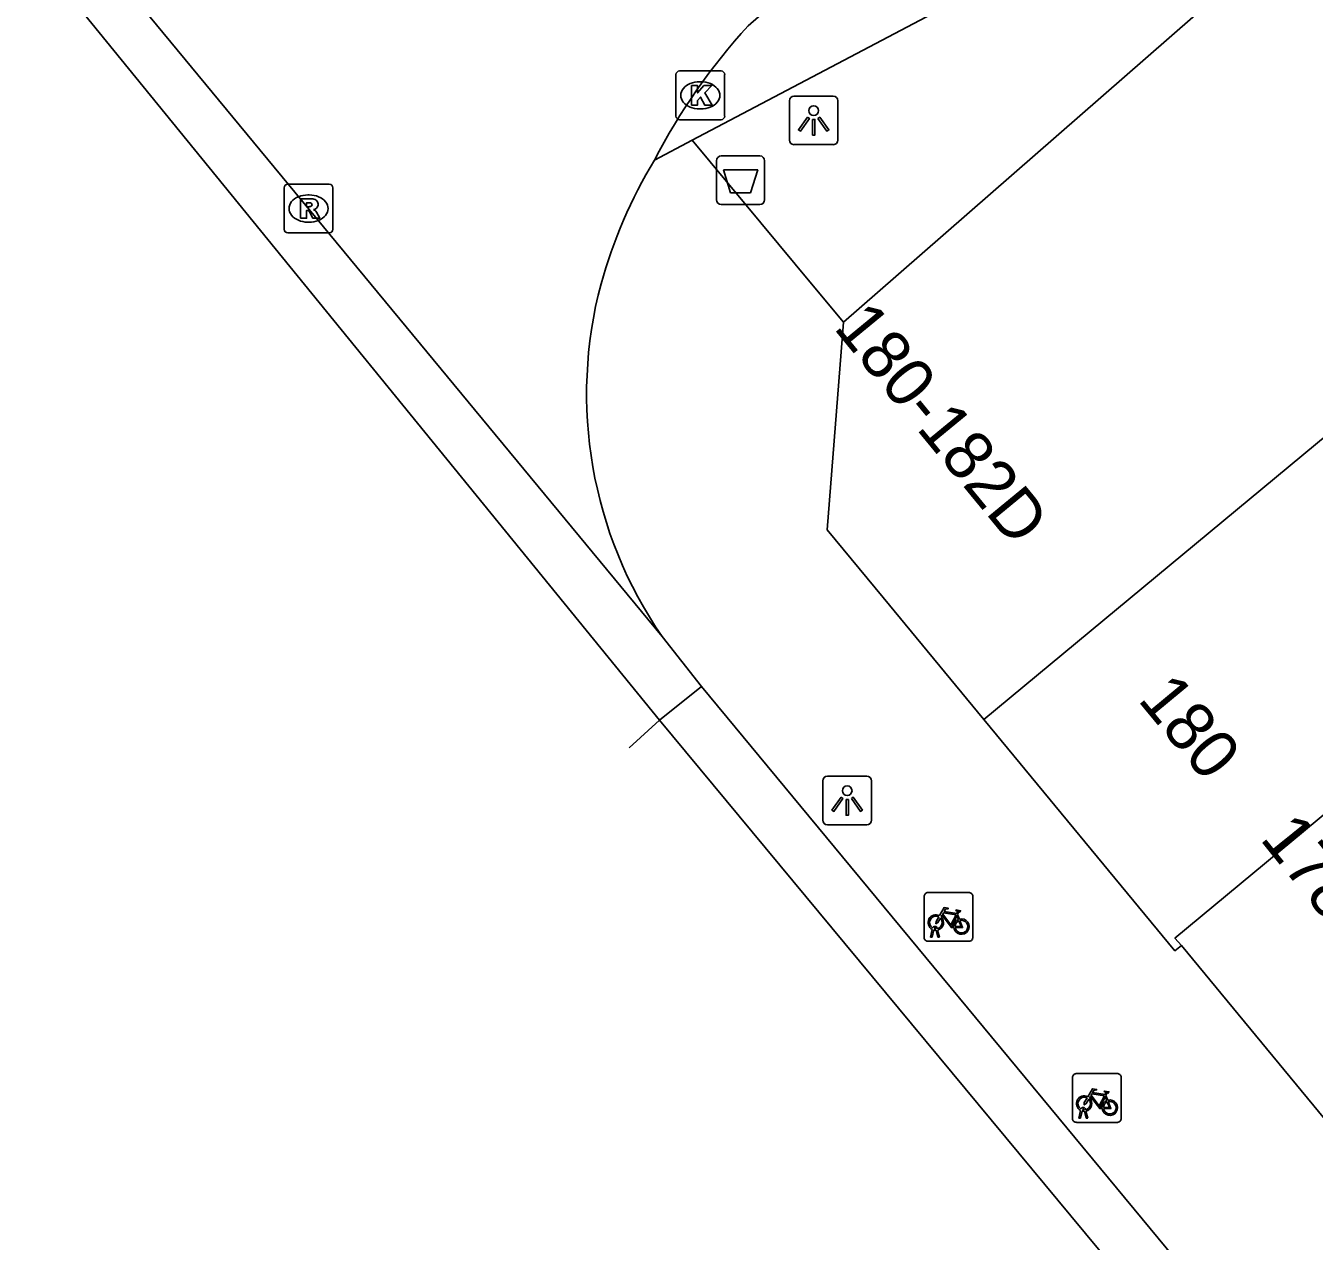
# Model space of a CAD drawing. Extents: x 160861 to 161308, y 384024 to 384878.
# Drawn here: x 160965.47 to 160991.93, y 384552.77 to 384577.71 of the extents above; entities that cross this region are included whole.
import ezdxf

# ---------------------------------------------------------------- set-up
doc = ezdxf.new("R2010")
doc.units = 0
for name, color, linetype in [('IMGEO_Afvalbak', 7, 'Continuous'), ('IMGEO_Fietsenrek', 7, 'Continuous'), ('IMGEO_Fietspad_gesloten', 7, 'Continuous'), ('IMGEO_Fietspad_open', 7, 'Continuous'), ('IMGEO_Kolk', 7, 'Continuous'), ('IMGEO_Lichtpunt', 7, 'Continuous'), ('IMGEO_Pand', 7, 'Continuous'), ('IMGEO_Pand_nummerreeks', 7, 'Continuous'), ('IMGEO_Rijbaan_lokaal_gesloten', 7, 'Continuous'), ('IMGEO_Rioolput', 7, 'Continuous'), ('IMGEO_Voetpad_open', 7, 'Continuous')]:
    doc.layers.add(name, color=color, linetype=linetype)

msp = doc.modelspace()

# ---------------------------------------------------------------- linework, layer by layer
at = {"layer": 'IMGEO_Afvalbak'}
for p, q in [((160979.656, 384574.143), (160979.656, 384574.943)), ((160979.656, 384574.943), (160979.656, 384574.143)), ((160979.756, 384575.043), (160980.546, 384575.043)), ((160980.546, 384575.043), (160979.756, 384575.043)), ((160980.646, 384574.943), (160980.646, 384574.143)), ((160980.646, 384574.143), (160980.646, 384574.943)), ((160980.546, 384574.043), (160979.756, 384574.043)), ((160979.756, 384574.043), (160980.546, 384574.043))]:
    msp.add_line(p, q, dxfattribs=at)
msp.add_lwpolyline([(160979.799, 384574.757), (160980.503, 384574.757), (160980.354, 384574.287), (160979.948, 384574.287), (160979.799, 384574.757)], dxfattribs=at)
for centre, start, end in [((160979.756, 384574.943), 90, 180), ((160979.756, 384574.943), 90, 180), ((160980.546, 384574.943), 0, 90), ((160980.546, 384574.943), 360, 90), ((160979.756, 384574.143), 180, 270), ((160979.756, 384574.143), 180, 270), ((160980.546, 384574.143), 270, 0), ((160980.546, 384574.143), 270, 0)]:
    msp.add_arc(centre, 0.1, start, end, dxfattribs=at)
at = {"layer": 'IMGEO_Fietsenrek'}
for p, q in [((160983.922, 384558.999), (160983.922, 384559.84)), ((160983.922, 384559.84), (160983.922, 384558.999)), ((160983.997, 384559.924), (160984.838, 384559.924)), ((160984.838, 384559.924), (160983.997, 384559.924)), ((160984.922, 384559.849), (160984.922, 384559.008)), ((160984.922, 384559.008), (160984.922, 384559.849)), ((160984.609, 384559.473), (160984.645, 384559.378)), ((160984.049, 384559.008), (160984.088, 384559.168)), ((160984.083, 384559.008), (160984.049, 384559.008)), ((160984.118, 384559.156), (160984.083, 384559.008)), ((160984.16, 384559.18), (160984.159, 384559.184)), ((160984.201, 384559.008), (160984.167, 384559.15)), ((160984.191, 384559.191), (160984.192, 384559.184)), ((160984.199, 384559.154), (160984.234, 384559.008)), ((160984.234, 384559.008), (160984.201, 384559.008)), ((160984.847, 384558.924), (160984.006, 384558.924)), ((160984.006, 384558.924), (160984.847, 384558.924)), ((160986.968, 384555.282), (160986.968, 384556.123)), ((160986.968, 384556.123), (160986.968, 384555.282)), ((160987.043, 384556.207), (160987.884, 384556.207)), ((160987.884, 384556.207), (160987.043, 384556.207)), ((160987.968, 384556.132), (160987.968, 384555.291)), ((160987.968, 384555.291), (160987.968, 384556.132)), ((160987.655, 384555.756), (160987.691, 384555.661)), ((160987.095, 384555.291), (160987.134, 384555.451)), ((160987.129, 384555.291), (160987.095, 384555.291)), ((160987.164, 384555.439), (160987.129, 384555.291)), ((160987.206, 384555.463), (160987.205, 384555.467)), ((160987.247, 384555.291), (160987.213, 384555.433)), ((160987.237, 384555.474), (160987.238, 384555.467)), ((160987.245, 384555.437), (160987.28, 384555.291)), ((160987.28, 384555.291), (160987.247, 384555.291)), ((160987.893, 384555.207), (160987.052, 384555.207)), ((160987.052, 384555.207), (160987.893, 384555.207))]:
    msp.add_line(p, q, dxfattribs=at)
for points in [[(160984.235, 384559.45), (160984.33, 384559.614), (160984.416, 384559.6), (160984.418, 384559.591), (160984.362, 384559.58), (160984.335, 384559.535), (160984.591, 384559.494)], [(160984.578, 384559.469), (160984.321, 384559.51), (160984.304, 384559.481), (160984.471, 384559.261), (160984.578, 384559.469)], [(160984.591, 384559.494), (160984.616, 384559.543), (160984.61, 384559.547), (160984.587, 384559.551), (160984.575, 384559.558), (160984.574, 384559.561), (160984.576, 384559.566), (160984.671, 384559.551), (160984.673, 384559.541), (160984.663, 384559.528), (160984.651, 384559.522), (160984.637, 384559.528), (160984.609, 384559.473)], [(160984.256, 384559.398), (160984.204, 384559.308), (160984.164, 384559.283), (160984.165, 384559.33), (160984.22, 384559.424)], [(160984.531, 384559.206), (160984.481, 384559.206), (160984.29, 384559.457), (160984.271, 384559.425)], [(160984.626, 384559.371), (160984.596, 384559.448), (160984.487, 384559.23), (160984.53, 384559.23)], [(160984.56, 384559.23), (160984.68, 384559.229), (160984.636, 384559.343)], [(160984.656, 384559.35), (160984.711, 384559.205), (160984.561, 384559.205)], [(160987.281, 384555.733), (160987.376, 384555.897), (160987.462, 384555.883), (160987.464, 384555.874), (160987.408, 384555.863), (160987.381, 384555.818), (160987.637, 384555.777)], [(160987.624, 384555.752), (160987.367, 384555.793), (160987.35, 384555.764), (160987.517, 384555.544), (160987.624, 384555.752)], [(160987.637, 384555.777), (160987.662, 384555.826), (160987.656, 384555.83), (160987.633, 384555.834), (160987.621, 384555.841), (160987.62, 384555.844), (160987.622, 384555.849), (160987.717, 384555.834), (160987.719, 384555.824), (160987.709, 384555.811), (160987.697, 384555.805), (160987.683, 384555.811), (160987.655, 384555.756)], [(160987.302, 384555.681), (160987.25, 384555.591), (160987.21, 384555.566), (160987.211, 384555.613), (160987.266, 384555.707)], [(160987.577, 384555.489), (160987.527, 384555.489), (160987.336, 384555.74), (160987.317, 384555.708)], [(160987.672, 384555.654), (160987.642, 384555.731), (160987.533, 384555.513), (160987.576, 384555.513)], [(160987.606, 384555.513), (160987.726, 384555.512), (160987.682, 384555.626)], [(160987.702, 384555.633), (160987.757, 384555.488), (160987.607, 384555.488)]]:
    msp.add_lwpolyline(points, dxfattribs=at)
for centre, radius, start, end in [((160984, 384559.846), 0.0779, 92.4484, 184.2845), ((160984, 384559.846), 0.0779, 92.4484, 184.2845), ((160984.844, 384559.846), 0.0779, 2.4484, 94.2845), ((160984.844, 384559.846), 0.0779, 2.4484, 94.2845), ((160984.162, 384559.309), 0.159, 62.6766, 242.1369), ((160984.162, 384559.309), 0.129, 63.3192, 238.903), ((160984.142, 384559.18), 0.0499, 12.8025, 158.6934), ((160984.162, 384559.309), 0.129, 283.6043, 43.4302), ((160984.162, 384559.309), 0.159, 283.5766, 46.6042), ((160984.689, 384559.225), 0.159, 113.3408, 178.3217), ((160984.689, 384559.225), 0.159, 187.0065, 105.7708), ((160984.689, 384559.225), 0.129, 113.923, 177.9556), ((160984.689, 384559.225), 0.129, 188.6715, 104.5883), ((160984, 384559.002), 0.0779, 182.4484, 274.2845), ((160984, 384559.002), 0.0779, 182.4484, 274.2845), ((160984.162, 384559.309), 0.159, 253.9967, 271.7867), ((160984.142, 384559.18), 0.0174, 12.8025, 163.4502), ((160984.162, 384559.309), 0.129, 253.415, 269.0204), ((160984.844, 384559.002), 0.0779, 272.4484, 4.2845), ((160984.844, 384559.002), 0.0779, 272.4484, 4.2845), ((160987.046, 384556.129), 0.0779, 92.4484, 184.2845), ((160987.046, 384556.129), 0.0779, 92.4484, 184.2845), ((160987.89, 384556.129), 0.0779, 2.4484, 94.2845), ((160987.89, 384556.129), 0.0779, 2.4484, 94.2845), ((160987.208, 384555.592), 0.159, 62.6766, 242.1369), ((160987.208, 384555.592), 0.129, 63.3192, 238.903), ((160987.188, 384555.463), 0.0499, 12.8025, 158.6934), ((160987.208, 384555.592), 0.129, 283.6043, 43.4302), ((160987.208, 384555.592), 0.159, 283.5766, 46.6042), ((160987.735, 384555.508), 0.159, 113.3408, 178.3217), ((160987.735, 384555.508), 0.159, 187.0065, 105.7708), ((160987.735, 384555.508), 0.129, 113.923, 177.9556), ((160987.735, 384555.508), 0.129, 188.6715, 104.5883), ((160987.046, 384555.285), 0.0779, 182.4484, 274.2845), ((160987.046, 384555.285), 0.0779, 182.4484, 274.2845), ((160987.208, 384555.592), 0.159, 253.9967, 271.7867), ((160987.188, 384555.463), 0.0174, 12.8025, 163.4502), ((160987.208, 384555.592), 0.129, 253.415, 269.0204), ((160987.89, 384555.285), 0.0779, 272.4484, 4.2845), ((160987.89, 384555.285), 0.0779, 272.4484, 4.2845)]:
    msp.add_arc(centre, radius, start, end, dxfattribs=at)
at = {"layer": 'IMGEO_Fietspad_gesloten'}
for points in [[(160978.487, 384563.462), (160966.529, 384578.127), (160965.859, 384578.948), (160964.841, 384580.196), (160959.37, 384587.387)], [(160978.487, 384563.462), (160977.866, 384562.895)], [(161017.521, 384516.451), (160978.487, 384563.462)]]:
    msp.add_lwpolyline(points, dxfattribs=at)
at = {"layer": 'IMGEO_Fietspad_open'}
for points in [[(160979.348, 384564.156), (160978.54, 384565.18)], [(160978.487, 384563.462), (160979.348, 384564.156)], [(161018.1, 384517.358), (160990.437, 384550.764), (160979.348, 384564.156)]]:
    msp.add_lwpolyline(points, dxfattribs=at)
at = {"layer": 'IMGEO_Kolk'}
for p, q in [((160978.824, 384575.86), (160978.824, 384576.712)), ((160978.899, 384576.786), (160979.751, 384576.786)), ((160979.825, 384576.712), (160979.825, 384575.86)), ((160979.312, 384576.566), (160979.337, 384576.566)), ((160979.335, 384576.006), (160979.31, 384576.006)), ((160979.751, 384575.786), (160978.899, 384575.786))]:
    msp.add_line(p, q, dxfattribs=at)
for points in [[(160978.824, 384575.86), (160978.824, 384576.712)], [(160978.899, 384576.786), (160979.751, 384576.786)], [(160979.825, 384576.712), (160979.825, 384575.86)], [(160979.145, 384576.486), (160979.268, 384576.486), (160979.268, 384576.335), (160979.398, 384576.486), (160979.562, 384576.486), (160979.416, 384576.335), (160979.569, 384576.086), (160979.417, 384576.086), (160979.332, 384576.25), (160979.268, 384576.183), (160979.268, 384576.086), (160979.145, 384576.086), (160979.145, 384576.486)], [(160979.751, 384575.786), (160978.899, 384575.786)]]:
    msp.add_lwpolyline(points, dxfattribs=at)
for centre, start, end in [((160978.901, 384576.71), 91.552, 178.448), ((160978.901, 384576.71), 91.552, 178.448), ((160979.749, 384576.71), 1.552, 88.448), ((160979.749, 384576.71), 1.552, 88.448), ((160978.901, 384575.862), 181.552, 268.448), ((160978.901, 384575.862), 181.552, 268.448), ((160979.749, 384575.862), 271.552, 358.448), ((160979.749, 384575.862), 271.552, 358.448)]:
    msp.add_arc(centre, 0.0765, start, end, dxfattribs=at)
for centre, major_axis, ratio, start_param, end_param in [((160979.311, 384576.286), (-0.387, 0.002), 0.722429, 4.712389, 7.853982), ((160979.336, 384576.286), (-0.39, 0.002), 0.717154, 1.570796, 4.712389)]:
    msp.add_ellipse(centre, major_axis=major_axis, ratio=ratio, start_param=start_param, end_param=end_param, dxfattribs=at)
at = {"layer": 'IMGEO_Lichtpunt'}
for p, q in [((160981.154, 384576.175), (160981.154, 384575.368)), ((160981.154, 384576.175), (160981.154, 384575.368)), ((160982.056, 384576.27), (160981.248, 384576.27)), ((160982.056, 384576.27), (160981.248, 384576.27)), ((160982.15, 384575.368), (160982.15, 384576.175)), ((160982.15, 384575.368), (160982.15, 384576.175)), ((160981.248, 384575.274), (160982.056, 384575.274)), ((160981.248, 384575.274), (160982.056, 384575.274)), ((160981.842, 384562.216), (160981.842, 384561.409)), ((160981.842, 384562.216), (160981.842, 384561.409)), ((160982.744, 384562.311), (160981.936, 384562.311)), ((160982.744, 384562.311), (160981.936, 384562.311)), ((160982.838, 384561.409), (160982.838, 384562.216)), ((160982.838, 384561.409), (160982.838, 384562.216)), ((160981.936, 384561.315), (160982.744, 384561.315)), ((160981.936, 384561.315), (160982.744, 384561.315))]:
    msp.add_line(p, q, dxfattribs=at)
for points in [[(160981.528, 384575.839), (160981.567, 384575.811), (160981.379, 384575.549), (160981.341, 384575.576), (160981.528, 384575.839)], [(160981.63, 384575.791), (160981.677, 384575.791), (160981.677, 384575.469), (160981.63, 384575.469), (160981.63, 384575.791)], [(160981.74, 384575.811), (160981.778, 384575.838), (160981.965, 384575.576), (160981.926, 384575.548), (160981.74, 384575.811)], [(160982.216, 384561.88), (160982.255, 384561.852), (160982.067, 384561.59), (160982.029, 384561.617), (160982.216, 384561.88)], [(160982.428, 384561.852), (160982.466, 384561.879), (160982.653, 384561.617), (160982.614, 384561.589), (160982.428, 384561.852)], [(160982.318, 384561.832), (160982.365, 384561.832), (160982.365, 384561.51), (160982.318, 384561.51), (160982.318, 384561.832)]]:
    msp.add_lwpolyline(points, dxfattribs=at)
for centre in [(160981.653, 384575.973), (160982.341, 384562.014)]:
    msp.add_circle(centre, 0.0994, dxfattribs=at)
for centre, start, end in [((160981.248, 384576.175), 90, 180), ((160981.248, 384576.175), 90, 180), ((160982.056, 384576.175), 0, 90), ((160982.056, 384576.175), 0, 90), ((160981.248, 384575.368), 180, 270), ((160981.248, 384575.368), 180, 270), ((160982.056, 384575.368), 270, 0), ((160982.056, 384575.368), 270, 360), ((160981.936, 384562.216), 90, 180), ((160981.936, 384562.216), 90, 180), ((160982.744, 384562.216), 0, 90), ((160982.744, 384562.216), 0, 90), ((160981.936, 384561.409), 180, 270), ((160981.936, 384561.409), 180, 270), ((160982.744, 384561.409), 270, 0), ((160982.744, 384561.409), 270, 360)]:
    msp.add_arc(centre, 0.0946, start, end, dxfattribs=at)
at = {"layer": 'IMGEO_Pand'}
for points in [[(160994.515, 384582.326), (160982.962, 384572.239), (160982.264, 384571.633)], [(161000.133, 384575.891), (160985.147, 384563.476)], [(160982.264, 384571.633), (160981.931, 384567.366), (160983.078, 384565.978), (160985.147, 384563.476)], [(160989.204, 384558.838), (160989.07, 384558.987), (161000, 384568.043), (161004.057, 384571.396)], [(160985.147, 384563.476), (160989.072, 384558.729), (160989.204, 384558.838)], [(160993.672, 384553.434), (160989.204, 384558.838)]]:
    msp.add_lwpolyline(points, dxfattribs=at)
at = {"layer": 'IMGEO_Rijbaan_lokaal_gesloten'}
for points in [[(160980.308, 384577.714), (161000, 384594.865), (161038.406, 384628.276), (161045.97, 384635.823)], [(160966.142, 384580.179), (160967.308, 384578.769), (160978.54, 384565.18)]]:
    msp.add_lwpolyline(points, dxfattribs=at)
for centre, radius, start, end in [((160989.831, 384569.012), 12.9, 137.5808, 152.5746), ((160987.25, 384569.626), 10.346, 149.0057, 164.3575), ((160985.753, 384570.156), 8.763, 165.0512, 214.5969)]:
    msp.add_arc(centre, radius, start, end, dxfattribs=at)
at = {"layer": 'IMGEO_Rioolput'}
for p, q in [((160970.779, 384573.537), (160970.779, 384574.389)), ((160970.854, 384574.463), (160971.706, 384574.463)), ((160971.78, 384574.389), (160971.78, 384573.537)), ((160971.267, 384574.243), (160971.292, 384574.243)), ((160971.29, 384573.683), (160971.265, 384573.683)), ((160971.706, 384573.463), (160970.854, 384573.463))]:
    msp.add_line(p, q, dxfattribs=at)
for points in [[(160970.779, 384573.537), (160970.779, 384574.389)], [(160970.854, 384574.463), (160971.706, 384574.463)], [(160971.78, 384574.389), (160971.78, 384573.537)], [(160971.368, 384574.161), (160971.116, 384574.163), (160971.116, 384573.763)], [(160971.294, 384574.082), (160971.24, 384574.082), (160971.24, 384574.001)], [(160971.116, 384573.763), (160971.24, 384573.763), (160971.24, 384573.925), (160971.251, 384573.925)], [(160971.24, 384574.001), (160971.292, 384574.001)], [(160971.298, 384573.896), (160971.369, 384573.763), (160971.509, 384573.763), (160971.444, 384573.889)], [(160971.706, 384573.463), (160970.854, 384573.463)]]:
    msp.add_lwpolyline(points, dxfattribs=at)
for centre, radius, start, end in [((160970.856, 384574.387), 0.0765, 91.552, 178.448), ((160970.856, 384574.387), 0.0765, 91.552, 178.448), ((160971.704, 384574.387), 0.0765, 1.552, 88.448), ((160971.704, 384574.387), 0.0765, 1.552, 88.448), ((160971.3, 384573.986), 0.0964, 77.0061, 93.1865), ((160971.314, 384574.043), 0.0378, 276.6634, 79.6772), ((160971.367, 384574.051), 0.109, 350.3612, 89.416), ((160971.365, 384574.051), 0.112, 277.5842, 350.9817), ((160971.25, 384573.872), 0.0533, 26.0293, 88.6989), ((160971.276, 384574.19), 0.19, 274.7715, 282.9687), ((160971.349, 384573.836), 0.108, 29.5134, 73.7905), ((160970.856, 384573.539), 0.0765, 181.552, 268.448), ((160970.856, 384573.539), 0.0765, 181.552, 268.448), ((160971.704, 384573.539), 0.0765, 271.552, 358.448), ((160971.704, 384573.539), 0.0765, 271.552, 358.448)]:
    msp.add_arc(centre, radius, start, end, dxfattribs=at)
for centre, major_axis, ratio, start_param, end_param in [((160971.266, 384573.963), (-0.387, 0.002), 0.722429, 4.712389, 7.853982), ((160971.291, 384573.963), (-0.39, 0.002), 0.717154, 1.570796, 4.712389)]:
    msp.add_ellipse(centre, major_axis=major_axis, ratio=ratio, start_param=start_param, end_param=end_param, dxfattribs=at)
at = {"layer": 'IMGEO_Voetpad_open'}
for points in [[(160979.156, 384575.363), (160985.52, 384578.721), (160987.397, 384580.151), (160993.662, 384586.043)], [(160979.156, 384575.363), (160978.381, 384574.954)], [(160982.264, 384571.633), (160981.645, 384572.376), (160979.156, 384575.363)]]:
    msp.add_lwpolyline(points, dxfattribs=at)

# ---------------------------------------------------------------- texts
at = {"layer": 'IMGEO_Pand_nummerreeks'}
for s, rotation, p in [('180-182D', 309.444, (160982.045, 384571.514)), ('180', 309.6445, (160988.29, 384563.878)), ('178A-180', 308.8147, (160990.799, 384561.024))]:
    msp.add_text(s, height=1, rotation=rotation, dxfattribs=at).set_placement(p)

doc.saveas('drawing.dxf')
